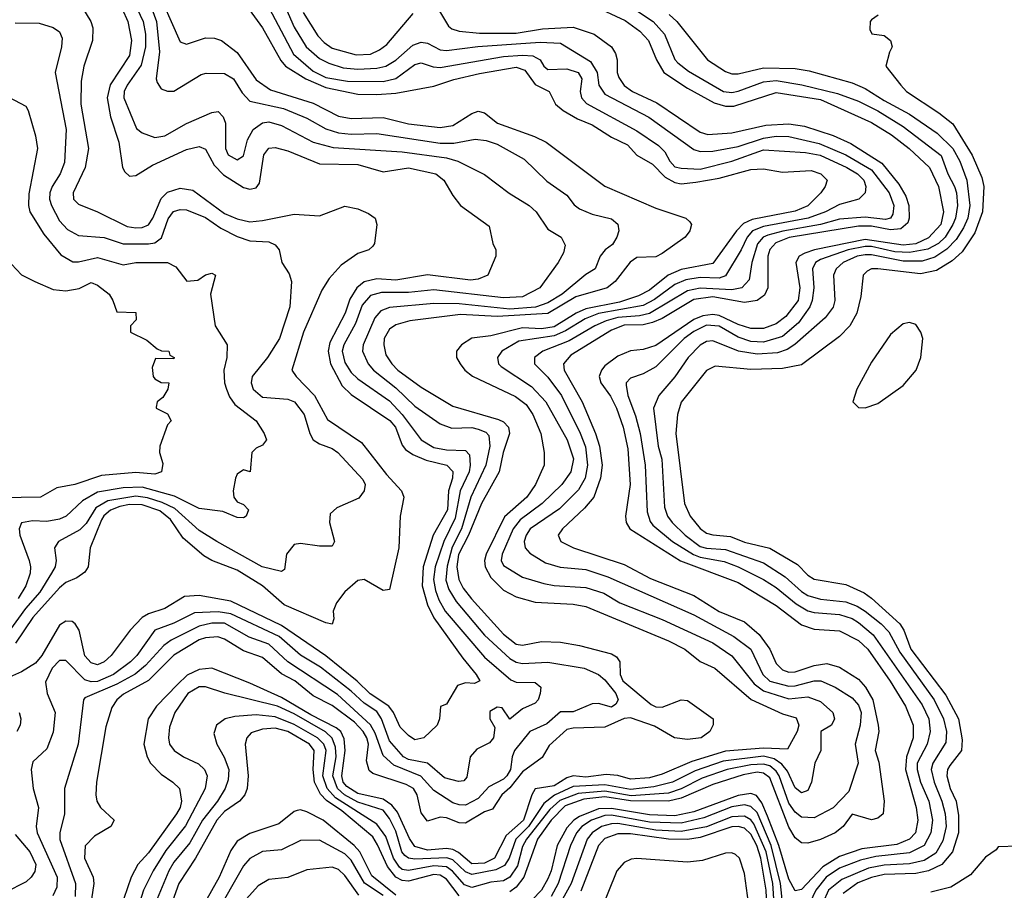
# Model space of a CAD drawing. Header units: inches. Extents: x 1793402 to 1900366, y 320852 to 470679.
# Tile 404 of 604: x 1830624 to 1833729, y 446609 to 449356. Entities that reach past the tile are written whole.
import ezdxf

# ---------------------------------------------------------------- set-up
doc = ezdxf.new("R2010")
doc.units = ezdxf.units.IN
doc.header["$MEASUREMENT"] = 0
doc.layers.add('B8434', color=7, linetype='Continuous')

msp = doc.modelspace()

# ---------------------------------------------------------------- linework, layer by layer
at = {"layer": 'B8434', "color": 4}
for points, elevation in [([(1830775.5, 449470), (1830848.4, 449350), (1830855.3, 449330), (1830854, 449290), (1830826.7, 449210), (1830818, 449162), (1830817.3, 449090), (1830841.1, 448950), (1830830.3, 448890), (1830792.7, 448810), (1830794, 448790), (1830810, 448774), (1830870, 448750.4), (1830963.2, 448703.2), (1830990, 448698.9), (1831010, 448700.3), (1831030.8, 448709.2), (1831044, 448730), (1831070, 448792.4), (1831090, 448811.8), (1831130, 448824.6), (1831170, 448818.7), (1831270, 448744.4), (1831310, 448727.7), (1831350, 448718.5), (1831390, 448722.3), (1831490, 448743), (1831570, 448737.3), (1831650, 448767.3), (1831690, 448759.1), (1831724.5, 448744.5), (1831744.7, 448730), (1831750.8, 448710), (1831742.8, 448650), (1831738, 448642), (1831724.7, 448630), (1831690, 448618.4), (1831638.2, 448581.8), (1831600.4, 448539.6), (1831577, 448503), (1831519.6, 448370), (1831482.8, 448250), (1831496.3, 448230), (1831553.7, 448170), (1831595.1, 448095.1), (1831701.8, 448021.8), (1831781.1, 447921.1), (1831828, 447870), (1831835.5, 447850), (1831824.4, 447790), (1831820.2, 447690), (1831790, 447558), (1831770, 447555.1), (1831710, 447589.6), (1831690, 447586.3), (1831649.2, 447550.8), (1831623.7, 447516.3), (1831613, 447490), (1831614.8, 447465.2), (1831610, 447449), (1831590, 447452.7), (1831458, 447510), (1831389.8, 447569.8), (1831310, 447619.7), (1831229.8, 447649.8), (1831204.7, 447664.7), (1831139.8, 447719.8), (1831099.5, 447779.5), (1831066.2, 447806.2), (1831010, 447825.4), (1830970, 447826.6), (1830939.7, 447820.3), (1830910, 447808.9), (1830889, 447791), (1830881.8, 447778.2), (1830846, 447690), (1830840.5, 447630), (1830830, 447613.2), (1830804.6, 447595.4), (1830770, 447580.5), (1830750, 447563), (1830665.2, 447470), (1830611, 447389)], 356), ([(1831049, 449470), (1831130, 449286.8), (1831150, 449279.1), (1831210, 449299.3), (1831238, 449298), (1831261, 449290), (1831310, 449253), (1831370, 449166), (1831415, 449135), (1831550, 449092.6), (1831630, 449051.6), (1831670, 449044), (1831770, 449047.6), (1831850, 449027.9), (1831950, 449015.6), (1831990, 449022.6), (1832050, 449060.5), (1832070, 449067.7), (1832090, 449062), (1832130.8, 449030), (1832247.7, 448987.7), (1832284, 448970), (1832470, 448830.5), (1832630, 448761.3), (1832724.7, 448730), (1832738, 448718), (1832742.8, 448710), (1832737.3, 448690), (1832722.8, 448670), (1832650, 448618.9), (1832630, 448607.6), (1832570, 448605.4), (1832549.2, 448590.8), (1832502, 448530), (1832477.1, 448510), (1832378.5, 448481.5), (1832290, 448428.7), (1832130, 448419.6), (1832014.4, 448425.6), (1831854, 448406), (1831810, 448393.3), (1831790, 448379.5), (1831774, 448350), (1831772, 448330), (1831778.6, 448298.6), (1831797.6, 448270), (1831817.1, 448250), (1831890, 448196.4), (1831990, 448136.5), (1832134.2, 448094.2), (1832150, 448087), (1832165.7, 448070), (1832168.9, 448050), (1832149.1, 447990), (1832136.5, 447930), (1832080.7, 447830), (1832039.4, 447730), (1832008.4, 447668.4), (1832003, 447630), (1832009.2, 447590), (1832022.9, 447562.9), (1832048.7, 447528.7), (1832150, 447417.6), (1832190, 447386), (1832210, 447382.6), (1832270, 447393.7), (1832330, 447392), (1832390, 447382), (1832490, 447354.9), (1832506, 447346), (1832516.4, 447330), (1832517.4, 447290), (1832526.3, 447270), (1832615.6, 447195.6), (1832630, 447188.4), (1832650, 447187), (1832710, 447210.3), (1832730, 447208.2), (1832811, 447150), (1832810.9, 447130.9), (1832800.5, 447110), (1832773, 447090), (1832730, 447084.5), (1832689.4, 447090), (1832626.6, 447126.6), (1832550, 447153.3), (1832530, 447151.1), (1832470, 447123.5), (1832370, 447120.4), (1832350, 447116), (1832294.2, 447065.8), (1832271.8, 447028.2), (1832210, 446982.8), (1832170, 446932.9), (1832144.9, 446910), (1832114.9, 446865.1), (1832090, 446856.9), (1832030, 446821.3), (1832010, 446822), (1831970, 446837.4), (1831950, 446839.6), (1831910, 446827.6), (1831890, 446853.2), (1831877.7, 446910), (1831865.6, 446930), (1831843.3, 446943.3), (1831737.7, 446977.7), (1831726.7, 446986.7), (1831717.4, 447017.4), (1831723.7, 447070), (1831719.4, 447090), (1831707.2, 447110), (1831679.6, 447139.6), (1831610, 447192.1), (1831550, 447223.1), (1831491.5, 447270), (1831450, 447292.4), (1831390, 447344), (1831330, 447365.1), (1831270, 447401.1), (1831248.5, 447408.5), (1831210, 447406), (1831190, 447399.2), (1831110, 447351.1), (1831030, 447271.1), (1830952, 447228), (1830930.4, 447210), (1830914.4, 447185.6), (1830895.6, 447124.4), (1830866, 446950), (1830864, 446910), (1830867.3, 446890), (1830878.8, 446870), (1830922, 446830), (1830912, 446810), (1830859.9, 446780.1), (1830830.4, 446749.6), (1830828.8, 446710), (1830855.8, 446650), (1830858, 446630), (1830836.9, 446490)], 376), ([(1831430, 449470.4), (1831490, 449333), (1831527.2, 449270), (1831570, 449233.4), (1831599, 449219), (1831644.6, 449204.6), (1831690, 449200.2), (1831750, 449203.2), (1831779.3, 449210), (1831810, 449228.7), (1831864.1, 449275.9), (1831890, 449285.7), (1831910, 449282), (1831950, 449261.1), (1831970, 449258.9), (1832068.8, 449271.2), (1832265.2, 449285.2), (1832330, 449282), (1832424.7, 449224.7), (1832444.9, 449190), (1832450.4, 449150), (1832470, 449121.3), (1832608.1, 449048.1), (1832750, 448946.7), (1832770, 448940.3), (1832810, 448941.7), (1832890, 448955.8), (1832970, 448982.3), (1833010, 448988.4), (1833050, 448987.2), (1833145.9, 448965.9), (1833230, 448930.2), (1833310, 448882.4), (1833366.5, 448810), (1833380.9, 448770), (1833378, 448742), (1833370.4, 448730), (1833354.2, 448725.8), (1833290, 448732.7), (1833210, 448727.2), (1833150, 448709.9), (1833030.6, 448689.4), (1832983.3, 448676.7), (1832968.8, 448670), (1832951.1, 448648.9), (1832933.1, 448590), (1832924.9, 448535.1), (1832902, 448510), (1832870, 448504), (1832770, 448509.1), (1832730, 448500.7), (1832610.7, 448429.3), (1832578.5, 448421.5), (1832510, 448416.5), (1832473.8, 448406.2), (1832437.6, 448390), (1832357.3, 448342.7), (1832274, 448310), (1832247.7, 448290), (1832248, 448270), (1832290, 448228.2), (1832333.1, 448170), (1832391.9, 448051.9), (1832408.4, 448008.4), (1832414.4, 447950), (1832407.9, 447910), (1832386.8, 447873.2), (1832326.8, 447813.2), (1832234, 447750), (1832221.1, 447730), (1832215.3, 447710), (1832218, 447690), (1832233.1, 447673.1), (1832282, 447642), (1832329, 447629), (1832410, 447621.7), (1832478.6, 447598.6), (1832750, 447478), (1832876.3, 447410), (1832930.3, 447370), (1832967.7, 447290), (1832990, 447269.2), (1833050, 447253.4), (1833070, 447254.4), (1833130, 447270.2), (1833150.2, 447270.2), (1833196, 447250), (1833250, 447216.3), (1833270, 447193.4), (1833277.7, 447170), (1833274.3, 447130), (1833259.2, 447070), (1833268.5, 447010), (1833239.3, 446920.7), (1833190, 446869.5), (1833130, 446837.6), (1833090, 446839.6), (1833070, 446855.1), (1833050, 446883.6), (1833019.5, 446970), (1833010, 446985.1), (1832990, 447001.3), (1832970, 447007.3), (1832930, 447004.9), (1832855.5, 446990), (1832776.9, 446963.1), (1832710, 446929.1), (1832670, 446915.2), (1832552.6, 446907.4), (1832470, 446921.9), (1832385.4, 446914.6), (1832328, 446892), (1832296.2, 446863.8), (1832222.9, 446770), (1832210, 446747), (1832194.2, 446685.8), (1832170, 446651), (1832150, 446639.1), (1832110, 446634.2), (1832050, 446617.6), (1832026.8, 446626.8), (1831989.3, 446669.3), (1831970, 446682.9), (1831930, 446686.1), (1831850, 446671.7), (1831830, 446675.1), (1831821.8, 446681.8), (1831802.6, 446710), (1831778.9, 446778.9), (1831750, 446818), (1831620.6, 446900.6), (1831594, 446930), (1831580.2, 446970), (1831590.7, 447050), (1831582.8, 447070), (1831563.1, 447090), (1831490, 447132.2), (1831430, 447156.2), (1831370, 447162.7), (1831302.9, 447157.1), (1831272, 447150), (1831244.7, 447130), (1831236, 447104), (1831245.5, 447070), (1831269, 447029), (1831284.2, 446990), (1831282, 446958), (1831272, 446930), (1831247.6, 446890), (1831200.8, 446830), (1831160.7, 446759.3), (1831110, 446697.6), (1831094, 446670), (1831057.5, 446582.5)], 392), ([(1831391.2, 449431.2), (1831487.3, 449247.3), (1831550, 449193.8), (1831590, 449173.4), (1831657.6, 449162.4), (1831770, 449161.2), (1831810, 449170.3), (1831870, 449214.4), (1831890, 449220.4), (1831927.8, 449207.8), (1831950, 449205.5), (1832150, 449240.2), (1832210, 449244.5), (1832242, 449242), (1832266, 449230), (1832277.3, 449210), (1832290, 449199.1), (1832350, 449201.1), (1832384.9, 449190), (1832396.9, 449170), (1832392, 449130), (1832395.8, 449110), (1832411.3, 449091.3), (1832570, 449005.7), (1832638.9, 448958.9), (1832659, 448939), (1832674, 448910), (1832690, 448892.4), (1832710, 448887.4), (1832770, 448884.9), (1832870, 448910.2), (1832970, 448945.2), (1833102.7, 448937.3), (1833148.2, 448928.2), (1833232.4, 448890), (1833266, 448870), (1833286, 448850), (1833292.4, 448830), (1833290.5, 448809.5), (1833270.4, 448789.6), (1833210, 448772.6), (1833165.5, 448750), (1833110.6, 448730), (1832970, 448703.4), (1832935.3, 448690), (1832918, 448670), (1832899.6, 448630), (1832850, 448548), (1832830, 448541), (1832770, 448542.9), (1832724.5, 448535.5), (1832690, 448520.3), (1832626.5, 448473.5), (1832590, 448454.4), (1832450, 448429.1), (1832407.9, 448412.1), (1832345.5, 448374.5), (1832310, 448359.1), (1832198, 448342), (1832144.9, 448310), (1832130.7, 448290), (1832134, 448270), (1832142.3, 448262.3), (1832238.6, 448198.6), (1832283.7, 448150), (1832350.3, 448030), (1832370.2, 447970), (1832362, 447930), (1832334.4, 447890), (1832272.2, 447830), (1832202.4, 447777.6), (1832180.2, 447750), (1832145.2, 447670), (1832142.6, 447650), (1832150, 447634), (1832210, 447597.6), (1832276.7, 447576.7), (1832310, 447570.3), (1832410, 447564.6), (1832466.8, 447546.8), (1832516.4, 447516.4), (1832650, 447463.1), (1832810.2, 447390.2), (1832870, 447348.4), (1832940.1, 447260.1), (1832970, 447238.6), (1833050, 447213.4), (1833110, 447219.1), (1833150, 447205.3), (1833188.7, 447170), (1833194, 447150), (1833184, 447130), (1833150.8, 447110), (1833150.6, 447050), (1833132.2, 447010), (1833121.3, 446950), (1833110, 446923.7), (1833090, 446916.2), (1833070, 446932.3), (1833045.4, 446985.4), (1833027.3, 447007.3), (1833003.9, 447023.9), (1832970, 447032.2), (1832843.2, 447016.8), (1832754.2, 446985.8), (1832683, 446950), (1832624.5, 446935.5), (1832550, 446926.9), (1832470, 446942.1), (1832370, 446936.3), (1832310.6, 446909.4), (1832277.2, 446882.8), (1832228.6, 446810), (1832188.4, 446770), (1832168.2, 446710), (1832153.2, 446686.8), (1832126.1, 446673.9), (1832050, 446658.5), (1832030, 446667), (1831990, 446705.5), (1831971.6, 446711.6), (1831870, 446707.3), (1831850.7, 446710.7), (1831839.2, 446719.2), (1831829.8, 446730), (1831810, 446795.6), (1831790, 446835.1), (1831770, 446862.3), (1831690, 446887.4), (1831648.7, 446910), (1831626, 446930), (1831611.3, 446970), (1831622.4, 447030), (1831620.3, 447060.3), (1831609.3, 447089.3), (1831588.8, 447108.8), (1831490, 447165.5), (1831437, 447190), (1831271, 447231), (1831210, 447251.5), (1831190, 447251.2), (1831154.9, 447230), (1831113, 447170), (1831096.4, 447123.6), (1831093, 447090), (1831096.3, 447070), (1831110.8, 447050), (1831141, 447030), (1831188.5, 447008.5), (1831207.3, 446990), (1831214.9, 446970), (1831208.7, 446930), (1831147, 446813), (1831085.2, 446734.8), (1831044.6, 446670), (1831014.6, 446610), (1830988.9, 446530)], 388), ([(1830947.4, 449390), (1830964.9, 449350), (1830976.5, 449290), (1830970, 449242.7), (1830909.4, 449150.6), (1830900.2, 449110), (1830910.2, 449050), (1830936.9, 448970), (1830948.4, 448890), (1830955.9, 448875.9), (1830970, 448862.8), (1830990, 448864.9), (1831042.9, 448897.1), (1831150, 448947), (1831190, 448955.8), (1831210, 448948), (1831237.5, 448897.5), (1831266.8, 448866.8), (1831330, 448827), (1831350, 448821.3), (1831370, 448826), (1831380.1, 448839.9), (1831394.5, 448930), (1831409.7, 448950.3), (1831430, 448952.7), (1831470, 448942.4), (1831570, 448901.7), (1831690, 448899.6), (1831770, 448876.5), (1831850, 448888.9), (1831936, 448870), (1831962, 448850), (1831990, 448801), (1832014.8, 448770), (1832104.7, 448704.7), (1832116, 448650), (1832126, 448630), (1832126, 448610), (1832101, 448550), (1832070, 448537), (1832046.2, 448533.8), (1831910, 448551.1), (1831810, 448534.6), (1831750, 448538), (1831711, 448529), (1831687.4, 448510), (1831665.5, 448474.5), (1831650.2, 448429.8), (1831602.6, 448337.4), (1831596.5, 448310), (1831604.4, 448270), (1831640.6, 448200.6), (1831670, 448173.7), (1831791.6, 448091.6), (1831809.1, 448070), (1831830, 448014), (1831840.4, 448000.4), (1831864.3, 447984.3), (1831906.4, 447966.4), (1831970.7, 447950), (1831990.2, 447930.2), (1831988.9, 447910), (1831976.5, 447870), (1831973.5, 447810), (1831928, 447730), (1831896.9, 447630), (1831893, 447570), (1831910.2, 447510.2), (1831930, 447468.4), (1832021.4, 447341.4), (1832064, 447290), (1832074.8, 447270), (1832058.4, 447261.6), (1832030, 447263.6), (1832004.9, 447255.1), (1831970, 447196), (1831951, 447189), (1831948, 447150), (1831940.7, 447130), (1831898.8, 447090), (1831870, 447083.7), (1831850, 447097), (1831824.1, 447124.1), (1831802.7, 447170), (1831788.4, 447190), (1831729.3, 447229.3), (1831688.5, 447268.5), (1831590, 447348.7), (1831450, 447444.4), (1831290, 447520.9), (1831190, 447538.9), (1831143.7, 447536.3), (1831081.4, 447498.6), (1831030, 447481.1), (1831010.2, 447469.8), (1830972.7, 447430), (1830913, 447350), (1830890, 447329.5), (1830870, 447320.9), (1830850, 447326.6), (1830830, 447349.3), (1830811.6, 447430), (1830799.3, 447450), (1830790, 447457), (1830770, 447458.7), (1830750, 447445.6), (1830694.3, 447350), (1830674, 447326), (1830630, 447298), (1830583, 447277)], 364), ([(1830994.9, 449390), (1831013.4, 449350), (1831021.2, 449310), (1831021.2, 449270), (1831006.8, 449213.2), (1830962.6, 449150), (1830953.7, 449130), (1830952.2, 449110), (1830992.5, 449012.5), (1831010, 448999.1), (1831050, 448984.9), (1831082, 448990), (1831150, 449028.2), (1831230, 449062.8), (1831250, 449066), (1831266, 449050), (1831273.4, 449030), (1831273, 448950), (1831282, 448930), (1831310, 448914), (1831330, 448926.8), (1831342.6, 448977.4), (1831360.7, 449010), (1831389.8, 449030.2), (1831410, 449033.4), (1831450, 449022), (1831549.2, 448969.2), (1831612.4, 448952.4), (1831830, 448939), (1831970, 448920.2), (1832006, 448910), (1832090, 448867.7), (1832168.3, 448808.3), (1832230.8, 448770), (1832253.4, 448750), (1832290, 448694.8), (1832331.3, 448670), (1832344.7, 448644.7), (1832339.1, 448620.9), (1832322.8, 448590), (1832264, 448510), (1832210, 448482), (1832150, 448478.7), (1831930, 448503.5), (1831850, 448495.3), (1831764.7, 448495.3), (1831730, 448486.3), (1831704.6, 448455.4), (1831682.9, 448397.1), (1831646.5, 448330), (1831641.5, 448310), (1831650, 448274), (1831670, 448242.4), (1831690, 448222.6), (1831790, 448153.4), (1831830.3, 448110), (1831890.4, 448030), (1831930, 448006.7), (1831970, 447999), (1832030, 447996.3), (1832043, 447983), (1832045.2, 447950), (1832041.2, 447930), (1832013.2, 447870), (1831997, 447783), (1831961.6, 447710), (1831934.7, 447630), (1831929.2, 447590), (1831935.4, 447555.4), (1831945.8, 447525.8), (1831966.3, 447490), (1832090, 447344.4), (1832172.9, 447272.9), (1832190, 447266), (1832250, 447264.9), (1832267.3, 447250), (1832266, 447230), (1832259.3, 447210), (1832250, 447199.5), (1832210, 447182), (1832170, 447149), (1832145.2, 447185.2), (1832130, 447186.6), (1832106.5, 447173.5), (1832106.4, 447150), (1832122.5, 447122.5), (1832118, 447090), (1832105.3, 447074.7), (1832065.8, 447054.2), (1832044.9, 447030), (1832033.8, 446966.2), (1832025.2, 446954.8), (1832008.1, 446951.9), (1831964.2, 446964.2), (1831909.8, 447009.8), (1831850, 447021.6), (1831834.7, 447030), (1831790, 447080.5), (1831765.3, 447150), (1831750, 447173.5), (1831710, 447199.8), (1831670, 447237.2), (1831572.8, 447312.8), (1831510, 447351.1), (1831442, 447410), (1831290, 447481.6), (1831250, 447488.1), (1831175.3, 447484.7), (1831110, 447452.3), (1831050.7, 447430), (1830993.4, 447350), (1830973.4, 447330), (1830919.5, 447290), (1830870, 447268.2), (1830850, 447267.1), (1830830, 447273.3), (1830770, 447334.5), (1830750, 447334.5), (1830726.7, 447310), (1830705.5, 447265.5), (1830710.4, 447230), (1830735.5, 447170), (1830730, 447108), (1830710, 447055.3), (1830666, 447014), (1830660.5, 446990), (1830666.4, 446930), (1830683.8, 446870), (1830676.5, 446810), (1830678.9, 446790), (1830742.6, 446650), (1830741.1, 446618.9), (1830728.7, 446591.3)], 368), ([(1831040.8, 449390), (1831055.5, 449350), (1831064.9, 449255.1), (1831054.8, 449170), (1831058, 449158), (1831070, 449138), (1831090, 449131), (1831110, 449131), (1831196.6, 449183.4), (1831212.1, 449187.9), (1831270, 449186), (1831298, 449170), (1831325.4, 449125.4), (1831350, 449099.3), (1831456, 449076), (1831530, 449045.7), (1831590, 449011.8), (1831630, 448999.6), (1831670, 448994.9), (1831750, 448996.9), (1831950, 448966.9), (1831993.3, 448966.7), (1832061, 448979), (1832095.4, 448975.4), (1832130, 448963.8), (1832215.6, 448915.6), (1832286.6, 448846.6), (1832350, 448802.8), (1832372.3, 448772.3), (1832390, 448759.1), (1832430, 448742), (1832490, 448727.3), (1832510.5, 448710.5), (1832514, 448690), (1832507.7, 448670), (1832493.5, 448646.5), (1832470.5, 448629.5), (1832454.8, 448610), (1832438.8, 448570), (1832410, 448551.8), (1832334.9, 448490), (1832290, 448462.4), (1832251.2, 448448.8), (1832170, 448443), (1832010, 448459.8), (1831930, 448460.3), (1831790, 448448.3), (1831763, 448437), (1831744.2, 448415.8), (1831707, 448330), (1831704.9, 448310), (1831723.1, 448270), (1831740.4, 448250), (1831810, 448194.9), (1831870, 448137), (1831950, 448080.5), (1831987, 448067), (1832050, 448068.9), (1832070, 448064.6), (1832094.4, 448054.4), (1832103.7, 448043.7), (1832106.3, 448010), (1832094, 447950), (1832047.1, 447850), (1832017.8, 447750), (1831987.9, 447692.1), (1831972.1, 447632.1), (1831967.7, 447587.7), (1831977.7, 447557.7), (1832000.7, 447520.7), (1832090, 447413.7), (1832170, 447340.3), (1832190, 447328.9), (1832210, 447324.2), (1832290, 447328.7), (1832404.7, 447310), (1832450, 447290.5), (1832470, 447273.4), (1832503.7, 447230), (1832511.7, 447210), (1832503.7, 447196.3), (1832490, 447186.6), (1832450, 447198.7), (1832430, 447197.6), (1832370, 447172.3), (1832330, 447172.3), (1832286.2, 447133.8), (1832233, 447110), (1832184.4, 447050), (1832177, 447030), (1832171.5, 446990), (1832160.3, 446970), (1832150, 446959.7), (1832104.1, 446935.9), (1832070, 446898.5), (1832030, 446877.7), (1832010, 446878.3), (1831990, 446885.4), (1831930, 446924.2), (1831889, 446969), (1831803.6, 447003.6), (1831770, 447034.5), (1831744.7, 447104.7), (1831730, 447131.2), (1831626.5, 447226.5), (1831470, 447329.8), (1831410, 447385.7), (1831347.3, 447407.3), (1831270, 447451.6), (1831230, 447451.6), (1831190, 447442.4), (1831101.8, 447398.2), (1831078.9, 447381.1), (1831021.1, 447318.9), (1830988.7, 447291.3), (1830930, 447259.8), (1830830, 447216), (1830825.5, 447210), (1830808.4, 447070), (1830765.5, 446930), (1830765.5, 446850), (1830750.5, 446790), (1830750.6, 446769.4), (1830800.3, 446630), (1830799.5, 446590)], 372), ([(1831331.2, 449411.2), (1831390.3, 449330), (1831447.8, 449227.8), (1831462, 449210), (1831527, 449170), (1831590, 449142), (1831690, 449121.6), (1831750, 449119.7), (1831810, 449123.9), (1831930, 449146.4), (1831992.9, 449167.1), (1832074.1, 449185.9), (1832190, 449206), (1832216.7, 449196.7), (1832250, 449151.8), (1832294, 449130), (1832313.4, 449090), (1832338, 449070), (1832383.4, 449043.4), (1832430, 449024.6), (1832490, 448985.3), (1832540.8, 448960.8), (1832570, 448928.7), (1832620.2, 448900.2), (1832659.6, 448859.6), (1832690, 448842.4), (1832710, 448838.6), (1832756.2, 448843.8), (1832830, 448855.6), (1832930, 448883.1), (1832970, 448885.7), (1833030, 448874.6), (1833120.3, 448880.3), (1833150.8, 448870), (1833170.7, 448850), (1833164, 448830), (1833150.6, 448810), (1833110, 448768.6), (1833070, 448752.3), (1832934.3, 448725.7), (1832906.6, 448713.4), (1832884.4, 448690), (1832810, 448587.1), (1832710, 448568), (1832669.5, 448550.5), (1832610, 448502.4), (1832575.2, 448484.8), (1832515.3, 448464.7), (1832410, 448443.7), (1832379.6, 448430), (1832310, 448387.2), (1832270, 448380.5), (1832210, 448383.4), (1832110, 448358.7), (1832050, 448351.1), (1832017.3, 448330), (1832002, 448310), (1832002, 448290), (1832013, 448270), (1832028, 448250), (1832051.7, 448231.7), (1832187.6, 448167.6), (1832221.5, 448141.5), (1832242.3, 448110), (1832268, 448050), (1832278, 447990), (1832278, 447950), (1832250.4, 447890), (1832223.1, 447850), (1832152.6, 447787.4), (1832095.2, 447670), (1832090.2, 447650), (1832092.6, 447630), (1832110, 447596.4), (1832150, 447556.4), (1832190, 447535.3), (1832250, 447518.7), (1832370, 447511.8), (1832410, 447504.2), (1832670, 447396), (1832722, 447370), (1832770, 447330.5), (1832816.3, 447310), (1832931, 447211), (1833030, 447165.7), (1833073.3, 447153.3), (1833081.3, 447130), (1833076.4, 447110), (1833045.4, 447054.6), (1832970, 447057.3), (1832850, 447048.4), (1832744.2, 447015.8), (1832650, 446975.1), (1832610, 446963.7), (1832550, 446959.7), (1832510, 446971.8), (1832474.1, 446974.1), (1832410, 446966), (1832370, 446969.8), (1832350, 446963.5), (1832310, 446938.9), (1832250.3, 446929.7), (1832239.5, 446910), (1832212.5, 446830), (1832158, 446782), (1832121.7, 446710), (1832090, 446694.8), (1832050, 446692.7), (1832008.2, 446728.2), (1831990, 446738.2), (1831970, 446741), (1831910, 446735.4), (1831870, 446747.4), (1831853, 446773), (1831815.2, 446855.2), (1831798.2, 446878.2), (1831770, 446896.8), (1831690, 446915), (1831656.1, 446936.1), (1831644.7, 446950), (1831639.9, 446970), (1831650.6, 447050), (1831647.5, 447087.5), (1831636.8, 447110), (1831622.2, 447122.2), (1831542.3, 447162.3), (1831450, 447217.3), (1831350, 447263.1), (1831230, 447309.7), (1831190, 447306.2), (1831152.6, 447287.4), (1831121.3, 447258.7), (1831056, 447190), (1831028.8, 447150), (1831015.8, 447070), (1831026.4, 447030), (1831037.1, 447010), (1831070, 446975.5), (1831107.3, 446950), (1831127.7, 446930), (1831134.9, 446890), (1831130.2, 446870), (1831118.9, 446850), (1831030, 446727.8), (1830997, 446690), (1830975.6, 446650), (1830940.9, 446550)], 384), ([(1831939.1, 449399.1), (1831976.1, 449336.1), (1831987.2, 449327.2), (1832010, 449319.5), (1832074.1, 449314.1), (1832190, 449313.8), (1832272.5, 449327.5), (1832370, 449332.7), (1832436.3, 449310), (1832490.4, 449270), (1832503.1, 449250), (1832508.5, 449230), (1832508.8, 449190), (1832513.3, 449173.3), (1832530, 449148.4), (1832556.3, 449130), (1832633.6, 449093.6), (1832770, 449001.1), (1832794.4, 448994.4), (1832870, 448999.6), (1832976.8, 449023.2), (1833050, 449027.2), (1833099.7, 449019.7), (1833190, 448990.3), (1833245.3, 448965.3), (1833343.4, 448903.4), (1833397, 448837), (1833418.9, 448798.9), (1833427.9, 448770), (1833429.1, 448730), (1833425.1, 448714.9), (1833403.5, 448696.5), (1833370, 448693.4), (1833310, 448704.3), (1833270, 448704.7), (1833051.2, 448668.8), (1833008.3, 448651.7), (1832989.4, 448630.6), (1832983.9, 448610), (1832983.7, 448510), (1832973.2, 448486.8), (1832950.2, 448469.8), (1832910, 448464.1), (1832810, 448481.5), (1832750, 448473.2), (1832650, 448413.6), (1832619.7, 448400.3), (1832590, 448393.6), (1832530, 448391.9), (1832490, 448376.8), (1832362.7, 448297.3), (1832339.5, 448270), (1832341.1, 448250), (1832397.7, 448150), (1832439.7, 448050), (1832452.4, 448010), (1832460.9, 447950), (1832455.6, 447910), (1832435.3, 447850), (1832404.9, 447815.1), (1832336.3, 447750), (1832322.8, 447730), (1832331, 447710), (1832371, 447690), (1832530, 447637.4), (1832613.2, 447593.2), (1832750, 447539.5), (1832830, 447488.9), (1832910, 447456), (1832956.3, 447416.3), (1832990.3, 447370), (1833010, 447324.9), (1833030, 447304.6), (1833050, 447297.7), (1833070, 447298), (1833130, 447318.3), (1833170, 447324.9), (1833210, 447313.1), (1833270, 447274.9), (1833291.3, 447250), (1833314.4, 447210), (1833332, 447130), (1833334, 447110), (1833322, 447050), (1833333.5, 447013.5), (1833350.3, 446890), (1833347.7, 446850), (1833330, 446836.2), (1833310, 446831.5), (1833250, 446849.4), (1833221.3, 446810), (1833195.5, 446790), (1833149.6, 446769.6), (1833110, 446758), (1833090, 446758.7), (1833070, 446775.1), (1833050, 446807.8), (1832990, 446964.4), (1832970, 446979), (1832950, 446981.7), (1832906.2, 446973.8), (1832810, 446943.4), (1832710, 446899.5), (1832670, 446890.5), (1832550, 446891.1), (1832470, 446904.5), (1832403.1, 446896.9), (1832344.8, 446875.2), (1832300.2, 446830), (1832257.5, 446770), (1832213.8, 446650), (1832190, 446618.7), (1832170, 446603.7)], 396), ([(1832430, 449401.8), (1832534, 449354), (1832579.5, 449319.5), (1832607, 449290), (1832632, 449230), (1832655.8, 449190), (1832730, 449139.6), (1832813.9, 449093.9), (1832850, 449083.2), (1832876.4, 449083.6), (1833010, 449126.7), (1833150, 449104.3), (1833310, 449031.5), (1833373.3, 448993.3), (1833428.8, 448950), (1833493.1, 448890), (1833521.5, 448830), (1833537.3, 448750), (1833528.9, 448710), (1833490, 448667.8), (1833450.6, 448649.4), (1833410, 448644.3), (1833290, 448662.5), (1833130.7, 448630), (1833100.5, 448619.5), (1833082.4, 448610), (1833071.7, 448590), (1833084.9, 448510), (1833079.7, 448470), (1833040.5, 448419.5), (1833010, 448396), (1832970, 448382), (1832930, 448381.8), (1832890, 448394.8), (1832830, 448422.6), (1832810, 448426), (1832778.1, 448421.9), (1832750, 448409.8), (1832630, 448328.5), (1832590, 448315.1), (1832550, 448311.1), (1832510, 448294.3), (1832470, 448263.6), (1832458.7, 448250), (1832451.8, 448230), (1832456.5, 448210), (1832487.8, 448167.8), (1832506.7, 448130), (1832527.4, 448070), (1832541.6, 448001.6), (1832549.1, 447890), (1832534.4, 447790), (1832537.1, 447770), (1832548, 447750), (1832708.6, 447648.6), (1832890, 447580.3), (1833010, 447507.7), (1833090, 447446.4), (1833130, 447433.4), (1833210, 447427.4), (1833270, 447397.4), (1833299, 447370), (1833369.4, 447269.4), (1833417.7, 447190), (1833441.7, 447130), (1833441.5, 447090), (1833420.7, 447030), (1833418, 446990), (1833451.4, 446870), (1833456.1, 446830), (1833448.9, 446790), (1833430.4, 446770), (1833390, 446753.5), (1833279.6, 446740.4), (1833210, 446716.2), (1833157, 446683), (1833090, 446611.5), (1833070, 446607), (1833050, 446643.7), (1833017.8, 446750), (1832982.9, 446842.9), (1832964.8, 446884.8), (1832948.2, 446908.2), (1832930, 446914.4), (1832890, 446908.3), (1832750, 446857), (1832690, 446844.4), (1832610, 446847.5), (1832490, 446867.3), (1832450, 446865.6), (1832390, 446842.2), (1832371.4, 446830), (1832350, 446805.7), (1832319.3, 446750), (1832300.7, 446670), (1832290, 446645.1), (1832270.1, 446609.9), (1832240.7, 446579.3)], 404), ([(1832550, 449398.3), (1832622.4, 449350), (1832658, 449310), (1832690.2, 449230.2), (1832700, 449220), (1832733.3, 449193.3), (1832844, 449130), (1832870, 449126.5), (1832890, 449130.2), (1832970, 449159.7), (1833010, 449164.3), (1833091, 449151), (1833203.5, 449123.5), (1833270, 449099.6), (1833330, 449069.1), (1833410, 449019.6), (1833530, 448928), (1833551.5, 448870), (1833572.4, 448830), (1833578.6, 448810), (1833581.8, 448770), (1833575.9, 448730), (1833567.5, 448710), (1833542.8, 448670), (1833521.5, 448650), (1833488.3, 448631.7), (1833430, 448621.9), (1833383.7, 448623.7), (1833310, 448640.2), (1833290, 448640.5), (1833237.1, 448630), (1833150, 448599.2), (1833134.4, 448590), (1833124.6, 448570), (1833129.1, 448510), (1833123.2, 448470), (1833115.6, 448450), (1833080.7, 448399.3), (1833030, 448356.4), (1832970, 448338.2), (1832930, 448340.8), (1832890, 448354), (1832830, 448388.7), (1832790, 448392.4), (1832750, 448372.8), (1832719.5, 448350), (1832630, 448260.7), (1832590, 448238.4), (1832550, 448225.2), (1832537.3, 448210), (1832536.8, 448203.2), (1832542, 448170), (1832566.3, 448106.3), (1832581.3, 448050), (1832596.9, 447950), (1832603.4, 447803.4), (1832612.5, 447772.5), (1832621.1, 447761.1), (1832683.1, 447710), (1832748.9, 447668.9), (1832770, 447659.7), (1832846.1, 447646.1), (1832890.1, 447630.1), (1832970.4, 447590), (1833010, 447564.2), (1833073.1, 447513.1), (1833110, 447491.4), (1833130, 447485.5), (1833210, 447479.1), (1833250, 447466.5), (1833270, 447454), (1833315.3, 447415.3), (1833470, 447194.4), (1833491.4, 447150), (1833496, 447110), (1833486, 447070), (1833454.7, 447010), (1833454.2, 446990), (1833465.4, 446950), (1833491.2, 446890), (1833502.4, 446830), (1833497.3, 446790), (1833476.5, 446750), (1833430, 446727.1), (1833324, 446716), (1833275.5, 446704.5), (1833210, 446678.4), (1833168, 446650), (1833135, 446610), (1833116.5, 446570)], 408), ([(1831518.6, 449378.6), (1831564.8, 449304.8), (1831584.2, 449284.2), (1831610, 449266.5), (1831685.1, 449245.1), (1831730, 449247.7), (1831758.9, 449261.1), (1831781.8, 449278.2), (1831864.7, 449375.3)], 396), ([(1832672.8, 449372.8), (1832696.4, 449350), (1832793.4, 449230), (1832850, 449192.7), (1832870, 449185.3), (1832890, 449185.7), (1832970, 449204), (1833070, 449202), (1833114.4, 449194.4), (1833250, 449156.5), (1833290, 449139), (1833350, 449100.8), (1833430, 449058.3), (1833517.8, 448997.8), (1833566.7, 448950), (1833589.1, 448910), (1833611.4, 448850), (1833620.7, 448770), (1833614.2, 448730), (1833600.6, 448699.4), (1833577.9, 448662.1), (1833548.4, 448631.6), (1833510, 448606.8), (1833470, 448594.2), (1833410, 448594.3), (1833310, 448614.7), (1833290, 448614.7), (1833265.5, 448610), (1833221.6, 448590), (1833199.3, 448570), (1833190.4, 448550), (1833194.9, 448470), (1833190, 448449.2), (1833164.8, 448415.2), (1833068.6, 448331.4), (1833044.6, 448315.4), (1833014.5, 448305.5), (1832950, 448300.3), (1832890.7, 448310.7), (1832810, 448342.4), (1832790, 448340.5), (1832770, 448329.6), (1832732.2, 448290), (1832690, 448229.4), (1832639.3, 448170), (1832623.1, 448130), (1832638, 448010), (1832649, 447969), (1832657.5, 447817.5), (1832667, 447790), (1832682, 447770), (1832722.6, 447730), (1832770, 447694.2), (1832790, 447688.6), (1832850, 447683.9), (1832970, 447642.3), (1833038.6, 447598.6), (1833090, 447551.7), (1833110, 447539), (1833150, 447527.9), (1833230, 447519.6), (1833265.8, 447505.8), (1833290, 447490.3), (1833341.1, 447450), (1833364.8, 447424.8), (1833400, 447360), (1833507.9, 447210), (1833537.7, 447150), (1833546.5, 447110), (1833544.5, 447075.5), (1833503.6, 447010), (1833499, 446990), (1833508, 446950), (1833532.3, 446890), (1833542.8, 446850), (1833546, 446810), (1833535, 446765), (1833513.5, 446726.5), (1833477, 446703), (1833430, 446692.3), (1833350, 446688.4), (1833300.9, 446679.1), (1833216.6, 446643.4), (1833175.2, 446610), (1833156.5, 446570)], 412), ([(1833332, 449370), (1833310, 449355.3), (1833306, 449350), (1833305.4, 449325.4), (1833312, 449312), (1833350, 449306), (1833370.9, 449290.9), (1833376, 449270), (1833366.8, 449253.2), (1833356, 449210), (1833402.8, 449150), (1833420.7, 449130), (1833522.6, 449062.6), (1833567.5, 449027.5), (1833628.3, 448928.3), (1833658, 448858), (1833664.9, 448830), (1833660.8, 448750), (1833636.8, 448683.2), (1833596.1, 448623.9), (1833564.6, 448595.4), (1833515.4, 448564.6), (1833465.3, 448554.7), (1833330.3, 448569.7), (1833310.4, 448569.6), (1833297.1, 448562.9), (1833284, 448550), (1833277.3, 448482.7), (1833264.4, 448430), (1833242.4, 448390), (1833210, 448356.2), (1833090, 448267.3), (1833030, 448255.8), (1832930, 448252.6), (1832817.1, 448262.9), (1832790.3, 448249.7), (1832710.3, 448149.7), (1832698.7, 448110), (1832693.4, 448050), (1832720.4, 447830), (1832738.4, 447790), (1832770, 447750.5), (1832790, 447736.4), (1832810, 447730.4), (1832865.8, 447725.8), (1832910, 447707.7), (1832990, 447688.9), (1833076.7, 447636.7), (1833110, 447603.8), (1833130, 447590.4), (1833230, 447574), (1833287.5, 447547.5), (1833311, 447531), (1833400.2, 447450), (1833412.6, 447430), (1833434.7, 447370), (1833544.8, 447224.8), (1833584.7, 447150), (1833596.5, 447083.5), (1833594.3, 447050), (1833557.2, 447002.8), (1833550.3, 446990), (1833547.9, 446970), (1833558.5, 446930), (1833577.3, 446890), (1833585.3, 446845.3), (1833584.9, 446790), (1833565.5, 446730), (1833531.8, 446690), (1833490.5, 446670), (1833450, 446662.2), (1833350, 446659.1), (1833310, 446649.8), (1833267.7, 446632.3), (1833221.1, 446598.9)], 416), ([(1830610, 449346), (1830685.4, 449345.4), (1830730, 449331.3), (1830750, 449318), (1830758, 449298), (1830756, 449270), (1830736.3, 449190), (1830770.3, 449009.7), (1830765.2, 448905.2), (1830752.2, 448870), (1830726.7, 448830), (1830719.5, 448810), (1830718.4, 448790), (1830724.4, 448770), (1830750, 448722), (1830774.4, 448694.4), (1830810, 448675.5), (1830890, 448668.7), (1830950, 448649), (1831030, 448648.9), (1831050, 448651.8), (1831071.8, 448668.2), (1831092, 448728), (1831108.7, 448751.3), (1831130, 448757.6), (1831150, 448755.8), (1831210, 448731.7), (1831258.6, 448698.6), (1831310, 448671.8), (1831350, 448658.4), (1831410, 448655.5), (1831430, 448646), (1831442.8, 448630), (1831451.3, 448590), (1831474.4, 448554.4), (1831481, 448530), (1831476.3, 448450), (1831443, 448350), (1831406, 448290), (1831357.1, 448230), (1831354.4, 448210), (1831360.4, 448190), (1831390, 448165.3), (1831470, 448159.3), (1831490.5, 448150), (1831521.3, 448110), (1831539.5, 448050), (1831550, 448030.7), (1831570, 448018), (1831610, 448003), (1831627.3, 447990), (1831705.8, 447905.8), (1831713.4, 447890), (1831710.8, 447870), (1831693.4, 447846.6), (1831624.1, 447815.9), (1831602.8, 447797.2), (1831601.3, 447770), (1831617.3, 447710), (1831610, 447695.3), (1831570, 447695.1), (1831510, 447703.6), (1831490, 447700.7), (1831466, 447670), (1831458.8, 447621.2), (1831450, 447615.3), (1831389.2, 447630), (1831246, 447710), (1831190, 447744.2), (1831113.8, 447813.8), (1831073.2, 447833.2), (1831027.7, 447847.7), (1830990, 447852.6), (1830902, 447838), (1830864.6, 447815.4), (1830834, 447766), (1830813.9, 447746.1), (1830746, 447710), (1830734, 447690), (1830739.1, 447650), (1830735.5, 447630), (1830724.9, 447610), (1830687.4, 447550), (1830642.1, 447497.9), (1830590, 447425.7)], 352), ([(1830590, 449111.3), (1830643.6, 449083.6), (1830651.3, 449070), (1830674, 448990), (1830680.7, 448950), (1830653.3, 448806.7), (1830651.8, 448770), (1830655.8, 448750), (1830699.9, 448679.9), (1830754.1, 448614.1), (1830792.2, 448592.2), (1830810, 448592), (1830870, 448605.3), (1830950, 448582.8), (1830990, 448590.4), (1831090.3, 448590.3), (1831116.7, 448576.7), (1831150.8, 448530.8), (1831186, 448534), (1831210, 448551), (1831230, 448556), (1831242, 448550), (1831226, 448490), (1831241, 448390), (1831278.8, 448330), (1831277.3, 448290), (1831267.7, 448250), (1831270.4, 448210), (1831276.4, 448190), (1831285.8, 448165.8), (1831302.4, 448142.4), (1831370.2, 448090.2), (1831394.9, 448050), (1831402, 448030), (1831390, 448013.2), (1831370, 448003.7), (1831356.3, 447990), (1831351.3, 447930), (1831330, 447935.3), (1831310, 447922), (1831304.9, 447910), (1831297.1, 447870), (1831299.1, 447850), (1831310, 447834.8), (1831330, 447826), (1831346, 447810), (1831338, 447790), (1831330, 447784), (1831310, 447785.2), (1831264.8, 447804.8), (1831190, 447813.3), (1831112.2, 447852.2), (1831010, 447881.5), (1830950, 447878.9), (1830870, 447864.8), (1830821.8, 447838.2), (1830770.6, 447790), (1830750, 447780.5), (1830710, 447772.8), (1830664.9, 447775.1), (1830630, 447768.7), (1830622, 447750), (1830624.4, 447730), (1830653.7, 447650), (1830658.7, 447630), (1830657, 447610), (1830643.1, 447570), (1830619.6, 447530)], 348), ([(1830582, 448602), (1830630, 448551.3), (1830672, 448530), (1830730, 448504.9), (1830770, 448500.4), (1830811.7, 448508.3), (1830850, 448526.8), (1830870, 448518.8), (1830906, 448490), (1830918, 448470), (1830930, 448434), (1830990, 448432), (1830991.1, 448408.9), (1830974, 448390), (1830974, 448370), (1831025.4, 448345.4), (1831058, 448318), (1831071.6, 448311.6), (1831094, 448310), (1831098, 448298), (1831111.3, 448290), (1831110, 448286), (1831052.7, 448287.3), (1831041.4, 448258.6), (1831044.9, 448230), (1831050, 448222.8), (1831070, 448211), (1831094, 448210), (1831090.8, 448190), (1831075.5, 448164.5), (1831058, 448150), (1831054, 448134), (1831054, 448130), (1831090, 448112), (1831102, 448090), (1831090, 448078), (1831066, 448010), (1831064.7, 447990), (1831076, 447956), (1831071.3, 447930), (1831050, 447922), (1830990, 447926.9), (1830881.6, 447918.4), (1830798, 447890), (1830741.1, 447878.9), (1830690, 447849.5), (1830567.6, 447847.6)], 344), ([(1830622, 447170), (1830628, 447150), (1830625.5, 447130), (1830615.5, 447110)], 364), ([(1832010, 446591.1), (1831970, 446644.4), (1831950, 446657.1), (1831930, 446658.6), (1831850, 446637.5), (1831830, 446640.2), (1831810, 446650.7), (1831784, 446684), (1831753, 446753), (1831737.4, 446777.4), (1831639.7, 446859.7), (1831592.2, 446892.2), (1831572.9, 446912.9), (1831554.3, 446950), (1831549.8, 446990), (1831552.8, 447050), (1831538.5, 447070), (1831470, 447109.8), (1831430, 447120.7), (1831390, 447118), (1831354.4, 447105.6), (1831340.4, 447090), (1831335.3, 447070), (1831344.9, 446970), (1831342, 446930), (1831334, 446910), (1831317.1, 446890), (1831270, 446857.3), (1831245.8, 446830), (1831179, 446710), (1831126.3, 446630), (1831075.8, 446490)], 396), ([(1833038.2, 446490), (1833023.4, 446630), (1832994.5, 446750), (1832950, 446854.8), (1832930, 446873.8), (1832910, 446878.9), (1832870, 446872.2), (1832782, 446838), (1832710, 446820.8), (1832610, 446824.2), (1832490, 446846.1), (1832470, 446845), (1832427, 446830), (1832396.9, 446810), (1832380.2, 446790), (1832360.8, 446750), (1832322.6, 446630), (1832300.7, 446590)], 408), ([(1831810, 446593.6), (1831735, 446655), (1831696.5, 446730), (1831678.5, 446750), (1831580.7, 446830), (1831530, 446856.9), (1831510, 446862.9), (1831499.3, 446860.7), (1831490, 446858), (1831441.2, 446818.8), (1831350, 446788.2), (1831310, 446763.6), (1831290, 446735.1), (1831253.1, 446650), (1831190, 446538)], 404), ([(1833009.9, 446470), (1832999, 446630), (1832978.8, 446730), (1832939.2, 446819.2), (1832930, 446831.9), (1832910, 446842.5), (1832870, 446840.6), (1832789.8, 446809.8), (1832710, 446794.5), (1832630, 446798.8), (1832510, 446819.5), (1832490, 446819.1), (1832459.3, 446810), (1832429.5, 446790.5), (1832413.6, 446770), (1832362.8, 446630), (1832329.2, 446570)], 412), ([(1832984.1, 446470), (1832978.1, 446610), (1832961.6, 446710), (1832949.2, 446750), (1832930, 446786), (1832910, 446804.8), (1832890, 446810.7), (1832870, 446809.8), (1832770, 446775.6), (1832730, 446769.2), (1832670, 446770.5), (1832550, 446787.4), (1832510, 446787), (1832470, 446772.1), (1832449.4, 446750.6), (1832393.9, 446606.1)], 416), ([(1830610, 446785.5), (1830656.5, 446730), (1830674.9, 446690), (1830671.7, 446668.3), (1830660.5, 446650), (1830644.6, 446635.4), (1830578, 446602)], 364), ([(1831770, 446592.4), (1831711.2, 446631.2), (1831670, 446704.2), (1831650, 446724), (1831570, 446767), (1831510, 446766.6), (1831450, 446737), (1831390, 446731.6), (1831350, 446709.4), (1831330, 446686), (1831240.9, 446530)], 408), ([(1833771.6, 446748.4), (1833710, 446746), (1833703.6, 446736.4), (1833670, 446714), (1833622.5, 446657.5), (1833561, 446619), (1833497.2, 446602.8)], 424), ([(1832922.4, 446570), (1832910, 446662), (1832894, 446710), (1832881.7, 446721.7), (1832870, 446727.8), (1832850, 446726.3), (1832777.2, 446702.8), (1832730, 446698), (1832570.3, 446709.7), (1832552.9, 446707.1), (1832530, 446696.9), (1832507, 446670), (1832450.2, 446529.8)], 424), ([(1831693.9, 446593.9), (1831650, 446655.6), (1831630, 446675.1), (1831610, 446682.4), (1831530, 446674), (1831470, 446649.6), (1831410, 446642.9), (1831376.7, 446623.3), (1831330, 446572)], 412)]:
    msp.add_lwpolyline(points, dxfattribs=dict(at, elevation=elevation))
at = {"layer": 'B8434', "color": 4, "elevation": 424}
msp.add_lwpolyline([(1833430, 448401.2), (1833410, 448396), (1833370, 448362.7), (1833310, 448276), (1833264, 448190), (1833252, 448150), (1833270, 448132), (1833290, 448131), (1833330, 448145.5), (1833410, 448201.6), (1833451.5, 448250), (1833465.6, 448290), (1833472, 448350), (1833466, 448370), (1833450, 448394)], close=True, dxfattribs=at)

doc.saveas('drawing.dxf')
